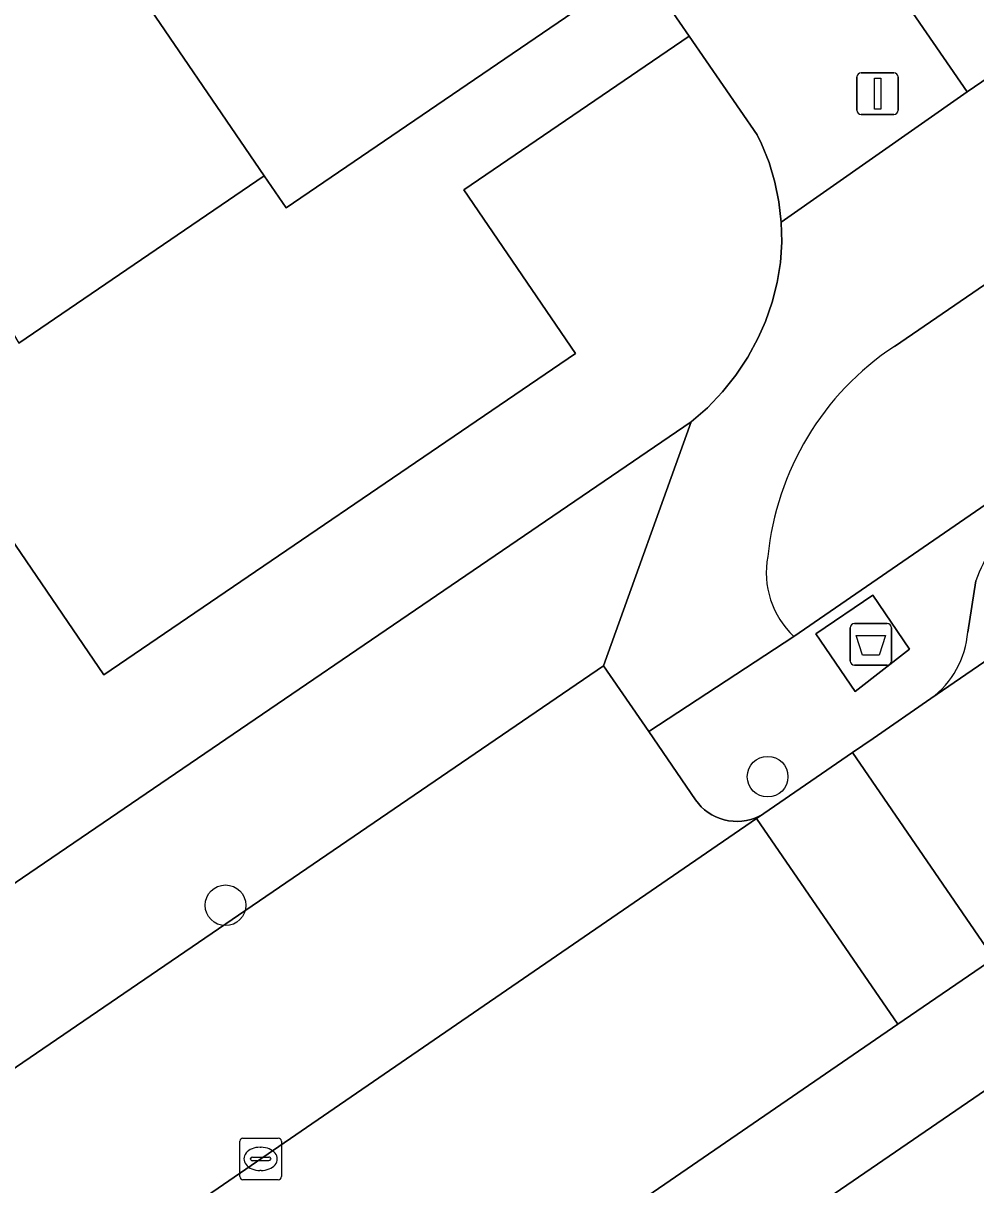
# Model space of a CAD drawing. Extents: x 157445 to 158888, y 383061 to 384688.
# Drawn here: x 158426.61 to 158449.51, y 383789.65 to 383817.59 of the extents above; entities that cross this region are included whole.
import ezdxf

# ---------------------------------------------------------------- set-up
doc = ezdxf.new("R2010")
doc.units = 0
for name, color, linetype in [('IMGEO_Afval_apart_plaats', 7, 'Continuous'), ('IMGEO_Boom', 7, 'Continuous'), ('IMGEO_Erf', 7, 'Continuous'), ('IMGEO_Groenvoorziening', 7, 'Continuous'), ('IMGEO_Kolk', 7, 'Continuous'), ('IMGEO_Lichtmast', 7, 'Continuous'), ('IMGEO_Pand', 7, 'Continuous'), ('IMGEO_Parkeervlak_open', 7, 'Continuous'), ('IMGEO_Rijbaan_lokaal_open', 7, 'Continuous'), ('IMGEO_Voetpad_gesloten', 7, 'Continuous'), ('IMGEO_Voetpad_open', 7, 'Continuous')]:
    doc.layers.add(name, color=color, linetype=linetype)

msp = doc.modelspace()

# ---------------------------------------------------------------- linework, layer by layer
at = {"layer": 'IMGEO_Afval_apart_plaats'}
for p, q in [((158446.495, 383802.247), (158446.495, 383803.047)), ((158446.495, 383803.047), (158446.495, 383802.247)), ((158446.595, 383803.147), (158447.385, 383803.147)), ((158447.385, 383803.147), (158446.595, 383803.147)), ((158447.485, 383803.047), (158447.485, 383802.247)), ((158447.485, 383802.247), (158447.485, 383803.047)), ((158447.385, 383802.147), (158446.595, 383802.147)), ((158446.595, 383802.147), (158447.385, 383802.147))]:
    msp.add_line(p, q, dxfattribs=at)
msp.add_lwpolyline([(158446.638, 383802.861), (158447.342, 383802.861), (158447.193, 383802.391), (158446.787, 383802.391), (158446.638, 383802.861)], dxfattribs=at)
for centre, start, end in [((158446.595, 383803.047), 90, 180), ((158446.595, 383803.047), 90, 180), ((158447.385, 383803.047), 0, 90), ((158447.385, 383803.047), 360, 90), ((158446.595, 383802.247), 180, 270), ((158446.595, 383802.247), 180, 270), ((158447.385, 383802.247), 270, 0), ((158447.385, 383802.247), 270, 0)]:
    msp.add_arc(centre, 0.1, start, end, dxfattribs=at)
at = {"layer": 'IMGEO_Boom'}
for centre in [(158444.509, 383799.465), (158431.47, 383796.371)]:
    msp.add_circle(centre, 0.489, dxfattribs=at)
at = {"layer": 'IMGEO_Erf'}
for points in [[(158412.073, 383888.2), (158403.479, 383880.004), (158404.851, 383878.41), (158406.958, 383876.246), (158411.036, 383871.909), (158430.803, 383851.097), (158426.813, 383848.24), (158440.405, 383828.146), (158440.739, 383828.38), (158449.308, 383815.94), (158500, 383850.527), (158500.951, 383851.176), (158500, 383852.558), (158496.134, 383858.175), (158459.68, 383895.913)], [(158390.257, 383772.256), (158442.667, 383807.999), (158443.06, 383808.341), (158443.421, 383808.718), (158443.747, 383809.124), (158444.036, 383809.559), (158444.284, 383810.017), (158444.46, 383810.417), (158444.62, 383810.877), (158444.739, 383811.35), (158444.815, 383811.832), (158444.847, 383812.319), (158444.836, 383812.806), (158444.781, 383813.291), (158444.684, 383813.768), (158444.544, 383814.235), (158444.363, 383814.688), (158444.26, 383814.902), (158442.619, 383817.275), (158437.202, 383813.58), (158439.887, 383809.644), (158428.548, 383801.911), (158426.177, 383805.388)]]:
    msp.add_lwpolyline(points, dxfattribs=at)
for points in [[(158418.126, 383819.23), (158423.282, 383811.714), (158424.253, 383812.296), (158425.141, 383811.08), (158425.626, 383811.351), (158426.503, 383809.895), (158432.403, 383813.919), (158429.108, 383818.75), (158425.812, 383823.582), (158422.404, 383821.257), (158421.595, 383822.444), (158420.863, 383823.516), (158424.197, 383825.79), (158421.214, 383830.164), (158418.299, 383834.437), (158414.93, 383832.139), (158414.129, 383833.314), (158413.387, 383834.401), (158416.791, 383836.723), (158413.683, 383841.28), (158405.033, 383835.334), (158416.783, 383818.454)], [(158500, 383795.97), (158526.324, 383814.002), (158525.796, 383814.841), (158524.482, 383816.758), (158512.351, 383834.835), (158500, 383826.37), (158395.719, 383754.902), (158399.074, 383750), (158405.69, 383740.148), (158411.911, 383744.417), (158414.192, 383741.085), (158418.319, 383743.917), (158419.613, 383742.031), (158415.484, 383739.198), (158411.847, 383736.702), (158409.264, 383734.929), (158409.821, 383734.195), (158432.893, 383750)]]:
    msp.add_lwpolyline(points, close=True, dxfattribs=at)
at = {"layer": 'IMGEO_Groenvoorziening'}
for points in [[(158503.832, 383848.362), (158503.346, 383848.03), (158494.966, 383842.309), (158447.556, 383809.816)], [(158445.139, 383802.839), (158497.333, 383838.768)]]:
    msp.add_lwpolyline(points, dxfattribs=at)
for centre, radius, start, end in [((158451.351, 383804.089), 6.87, 123.5333, 174.3793), ((158446.571, 383804.368), 2.095, 169.1487, 226.861)]:
    msp.add_arc(centre, radius, start, end, dxfattribs=at)
at = {"layer": 'IMGEO_Kolk'}
for p, q in [((158431.889, 383790.771), (158432.741, 383790.771)), ((158431.814, 383789.845), (158431.814, 383790.697)), ((158432.302, 383790.551), (158432.327, 383790.551)), ((158432.815, 383790.697), (158432.815, 383789.845)), ((158432.073, 383790.265), (158432.073, 383790.277)), ((158432.511, 383790.228), (158432.113, 383790.228)), ((158432.116, 383790.314), (158432.514, 383790.314)), ((158432.557, 383790.277), (158432.557, 383790.265)), ((158432.325, 383789.991), (158432.3, 383789.991)), ((158432.741, 383789.771), (158431.889, 383789.771))]:
    msp.add_line(p, q, dxfattribs=at)
for points in [[(158431.889, 383790.771), (158432.741, 383790.771)], [(158431.814, 383789.845), (158431.814, 383790.697)], [(158432.815, 383790.697), (158432.815, 383789.845)], [(158432.741, 383789.771), (158431.889, 383789.771)]]:
    msp.add_lwpolyline(points, dxfattribs=at)
for centre, radius, start, end in [((158431.891, 383790.695), 0.0765, 91.552, 178.448), ((158431.891, 383790.695), 0.0765, 91.552, 178.448), ((158432.739, 383790.695), 0.0765, 1.552, 88.448), ((158432.739, 383790.695), 0.0765, 1.552, 88.448), ((158432.113, 383790.274), 0.0403, 85.8775, 175.7526), ((158432.11, 383790.264), 0.0366, 178.938, 274.7102), ((158432.514, 383790.271), 0.043, 264.8664, 352.4533), ((158432.518, 383790.276), 0.0386, 1.7309, 96.639), ((158431.891, 383789.847), 0.0765, 181.552, 268.448), ((158431.891, 383789.847), 0.0765, 181.552, 268.448), ((158432.739, 383789.847), 0.0765, 271.552, 358.448), ((158432.739, 383789.847), 0.0765, 271.552, 358.448)]:
    msp.add_arc(centre, radius, start, end, dxfattribs=at)
for centre, major_axis, ratio, start_param, end_param in [((158432.301, 383790.271), (-0.387, 0.002), 0.722429, 4.712389, 7.853982), ((158432.326, 383790.271), (-0.39, 0.002), 0.717154, 1.570796, 4.712389)]:
    msp.add_ellipse(centre, major_axis=major_axis, ratio=ratio, start_param=start_param, end_param=end_param, dxfattribs=at)
at = {"layer": 'IMGEO_Lichtmast'}
for p, q in [((158446.657, 383815.496), (158446.657, 383816.296)), ((158446.657, 383816.296), (158446.657, 383815.496)), ((158446.757, 383816.396), (158447.547, 383816.396)), ((158447.547, 383816.396), (158446.757, 383816.396)), ((158447.647, 383816.296), (158447.647, 383815.496)), ((158447.647, 383815.496), (158447.647, 383816.296)), ((158447.547, 383815.396), (158446.757, 383815.396)), ((158446.757, 383815.396), (158447.547, 383815.396))]:
    msp.add_line(p, q, dxfattribs=at)
msp.add_lwpolyline([(158447.077, 383816.271), (158447.227, 383816.271), (158447.227, 383815.521), (158447.077, 383815.521), (158447.077, 383816.271)], dxfattribs=at)
for centre, start, end in [((158446.757, 383816.296), 90, 180), ((158446.757, 383816.296), 90, 180), ((158447.547, 383816.296), 0, 90), ((158447.547, 383816.296), 360, 90), ((158446.757, 383815.496), 180, 270), ((158446.757, 383815.496), 180, 270), ((158447.547, 383815.496), 270, 0), ((158447.547, 383815.496), 270, 0)]:
    msp.add_arc(centre, 0.1, start, end, dxfattribs=at)
at = {"layer": 'IMGEO_Pand'}
msp.add_lwpolyline([(158429.108, 383818.75), (158432.403, 383813.919), (158432.927, 383813.15), (158441.462, 383818.971), (158440.305, 383820.668), (158438.103, 383819.166), (158435.44, 383823.07)], close=True, dxfattribs=at)
msp.add_lwpolyline([(158426.177, 383805.388), (158428.548, 383801.911), (158439.887, 383809.644), (158437.202, 383813.58), (158442.619, 383817.275), (158441.462, 383818.971), (158432.927, 383813.15), (158432.403, 383813.919), (158426.503, 383809.895)], dxfattribs=at)
at = {"layer": 'IMGEO_Parkeervlak_open'}
for points in [[(158448.436, 383801.343), (158455.393, 383806.116), (158479.356, 383822.423)], [(158449.514, 383804.175), (158449.321, 383802.944)], [(158407.233, 383773.047), (158444.242, 383798.459), (158444.418, 383798.58), (158444.396, 383798.566), (158444.302, 383798.514), (158444.204, 383798.47), (158444.103, 383798.436), (158443.998, 383798.41), (158443.892, 383798.394), (158443.785, 383798.388), (158443.678, 383798.391), (158443.571, 383798.404), (158443.466, 383798.426), (158443.363, 383798.457), (158443.264, 383798.498), (158443.169, 383798.547), (158443.078, 383798.605), (158442.993, 383798.67), (158442.914, 383798.743), (158442.842, 383798.822), (158442.777, 383798.908), (158441.649, 383800.55), (158440.564, 383802.129), (158392.331, 383769.184)]]:
    msp.add_lwpolyline(points, dxfattribs=at)
for centre, radius, start, end in [((158452.86, 383802.997), 3.548, 131.6813, 160.5976), ((158447.111, 383803.12), 2.217, 306.6987, 355.4354)]:
    msp.add_arc(centre, radius, start, end, dxfattribs=at)
at = {"layer": 'IMGEO_Rijbaan_lokaal_open'}
for points in [[(158500, 383836.616), (158479.356, 383822.423), (158455.393, 383806.116), (158448.436, 383801.343), (158447.046, 383800.384), (158446.549, 383800.044), (158449.947, 383795.092), (158500, 383829.439)], [(158438.021, 383786.908), (158447.639, 383793.508), (158444.242, 383798.459), (158407.233, 383773.047)]]:
    msp.add_lwpolyline(points, dxfattribs=at)
msp.add_lwpolyline([(158447.639, 383793.508), (158449.947, 383795.092), (158446.549, 383800.044), (158444.418, 383798.58), (158444.242, 383798.459)], close=True, dxfattribs=at)
at = {"layer": 'IMGEO_Voetpad_gesloten'}
msp.add_lwpolyline([(158447.037, 383803.83), (158445.669, 383802.897), (158446.615, 383801.511), (158447.923, 383802.53)], close=True, dxfattribs=at)
at = {"layer": 'IMGEO_Voetpad_open'}
for points in [[(158494.966, 383842.309), (158503.346, 383848.03), (158500.951, 383851.176), (158500, 383850.527), (158449.308, 383815.94), (158444.836, 383812.806), (158444.847, 383812.319), (158444.815, 383811.832), (158444.739, 383811.35), (158444.62, 383810.877), (158444.46, 383810.417), (158444.284, 383810.017), (158444.036, 383809.559), (158443.747, 383809.124), (158443.421, 383808.718), (158443.06, 383808.341), (158442.667, 383807.999), (158440.564, 383802.129), (158441.649, 383800.55), (158445.139, 383802.839)], [(158426.506, 383843.403), (158427.275, 383842.274), (158428.045, 383841.145), (158433.911, 383832.502), (158434.685, 383831.366), (158435.459, 383830.231), (158438.317, 383826.023), (158437.275, 383825.292), (158440.305, 383820.668), (158441.462, 383818.971), (158442.619, 383817.275), (158444.26, 383814.902), (158444.363, 383814.688), (158444.544, 383814.235), (158444.684, 383813.768), (158444.781, 383813.291), (158444.836, 383812.806), (158449.308, 383815.94), (158440.739, 383828.38)], [(158447.556, 383809.816), (158494.966, 383842.309)], [(158497.333, 383838.768), (158445.139, 383802.839), (158441.649, 383800.55), (158442.777, 383798.908), (158442.842, 383798.822), (158442.914, 383798.743), (158442.993, 383798.67), (158443.078, 383798.605), (158443.169, 383798.547), (158443.264, 383798.498), (158443.363, 383798.457), (158443.466, 383798.426), (158443.571, 383798.404), (158443.678, 383798.391), (158443.785, 383798.388), (158443.892, 383798.394), (158443.998, 383798.41), (158444.103, 383798.436), (158444.204, 383798.47), (158444.302, 383798.514), (158444.396, 383798.566), (158444.418, 383798.58), (158446.549, 383800.044)], [(158500, 383829.439), (158449.947, 383795.092), (158447.639, 383793.508), (158438.021, 383786.908), (158394.268, 383756.934), (158395.719, 383754.902), (158500, 383826.37)], [(158449.321, 383802.944), (158449.514, 383804.175)], [(158446.549, 383800.044), (158447.046, 383800.384), (158448.436, 383801.343)]]:
    msp.add_lwpolyline(points, dxfattribs=at)
for points in [[(158440.564, 383802.129), (158442.667, 383807.999), (158390.257, 383772.256), (158392.331, 383769.184)], [(158445.669, 383802.897), (158447.037, 383803.83), (158447.923, 383802.53), (158446.615, 383801.511)]]:
    msp.add_lwpolyline(points, close=True, dxfattribs=at)
for centre, radius, start, end in [((158451.351, 383804.089), 6.87, 123.5333, 174.3793), ((158452.86, 383802.997), 3.548, 131.6813, 160.5976), ((158446.571, 383804.368), 2.095, 169.1487, 226.861), ((158447.111, 383803.12), 2.217, 306.6987, 355.4354)]:
    msp.add_arc(centre, radius, start, end, dxfattribs=at)

doc.saveas('drawing.dxf')
